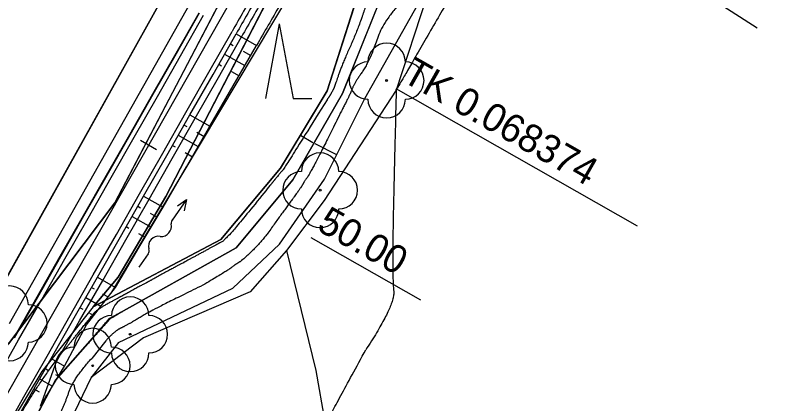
# Model space of a CAD drawing. Extents: x -495905 to -478420, y -1113297 to -1107716.
# Drawn here: x -479870.2 to -479788.5, y -1111773.8 to -1111732.3 of the extents above; entities that cross this region are included whole.
import ezdxf

# ---------------------------------------------------------------- set-up
doc = ezdxf.new("R2010")
doc.units = 0
for name, color, linetype in [('03_PC_OBJEKTY_NÁVRH_PR', 7, 'Continuous'), ('2D_VRSTEVNICE', 7, 'Continuous'), ('C5_HATCH_SLOPE_L', 7, 'Continuous'), ('C5_HATCH_SLOPE_R', 7, 'Continuous'), ('C5_HLBODY', 7, 'Continuous'), ('C5_HRANA_TELESO', 7, 'Continuous'), ('C5_KORUNA', 7, 'Continuous'), ('C5_OSA', 7, 'Continuous'), ('C5_PRIKOP', 7, 'Continuous'), ('C5_STANICENI', 7, 'Continuous'), ('C5_ZPEVKRAJ', 7, 'Continuous'), ('DRENÁŽ', 7, 'Continuous'), ('PLYN', 7, 'Continuous'), ('ttp', 7, 'Continuous'), ('VODNÍ PLOCHY', 7, 'Continuous'), ('zamereni', 7, 'Continuous'), ('ZELEN MIMO LES', 7, 'Continuous')]:
    doc.layers.add(name, color=color, linetype=linetype)

# ---------------------------------------------------------------- blocks, each defined once
blk = doc.blocks.new('A$C70B')
at = {"layer": 'DRENÁŽ'}
for p, q in [((0.869, 0.002), (-0.869, -0.002)), ((6.861, 0.426), (7.971, -0.002)), ((7.971, -0.002), (5.275, -0.002)), ((7.971, -0.002), (6.862, -0.478))]:
    blk.add_line(p, q, dxfattribs=at)
for centre, radius, start, end in [((0.872, 0.584), 0.582, 269.69241, 322.79009), ((2.168, -0.416), 1.055, 24.40393, 142.08362), ((4.08, 0.589), 1.109, 210.88731, 317.37071), ((5.319, -0.636), 0.636, 85.97658, 131.72478)]:
    blk.add_arc(centre, radius, start, end, dxfattribs=at)

msp = doc.modelspace()

# ---------------------------------------------------------------- linework, layer by layer
at = {"layer": '03_PC_OBJEKTY_NÁVRH_PR'}
msp.add_lwpolyline([(-479859.87, -1111761.89), (-479814, -1111685.03), (-479794.81, -1111650.66), (-479767.73, -1111625.57), (-479725.65, -1111579.9), (-479733.05, -1111572.41)], dxfattribs=at)
at = {"layer": '2D_VRSTEVNICE'}
msp.add_lwpolyline([(-479860.512, -1111767.092), (-479862.033, -1111768.99)], dxfattribs=at)
for points in [[(-479811.51, -1111708.745), (-479816.955, -1111719.227), (-479822.621, -1111728.417), (-479829.46, -1111740.29), (-479829.46, -1111740.29), (-479829.46, -1111740.29), (-479829.46, -1111740.29), (-479829.46, -1111740.29), (-479829.945, -1111760.238), (-479829.508, -1111763.198), (-479832.713, -1111768.063)], [(-479828.9, -1111720.972), (-479830.884, -1111726.608), (-479831.689, -1111728.243), (-479832.338, -1111730.147), (-479833.653, -1111734.008), (-479835.295, -1111737.642), (-479836.011, -1111739.8), (-479836.301, -1111740.455), (-479836.861, -1111741.326)], [(-479826.534, -1111728.487), (-479830.554, -1111732.051), (-479832.325, -1111737.277), (-479833.928, -1111739.485), (-479834.423, -1111740.82), (-479835.439, -1111742.754)], [(-479836.861, -1111741.326), (-479840.683, -1111747.432), (-479841.492, -1111748.7), (-479841.593, -1111748.858), (-479841.856, -1111749.112), (-479846.713, -1111755.127), (-479847.929, -1111756.407), (-479848.153, -1111756.527), (-479852.236, -1111758.753), (-479853.378, -1111759.366), (-479855.717, -1111760.64), (-479856.706, -1111761.171), (-479858.448, -1111762.12), (-479858.923, -1111762.375), (-479861.466, -1111763.759), (-479861.902, -1111764.267)], [(-479835.439, -1111742.754), (-479837.008, -1111745.958), (-479838.788, -1111749.375), (-479839.285, -1111750.043), (-479839.543, -1111750.534), (-479840.196, -1111751.465), (-479841.913, -1111753.785), (-479844.144, -1111756.941), (-479846.106, -1111758.606)], [(-479846.106, -1111758.606), (-479846.752, -1111758.987), (-479847.418, -1111759.547), (-479850.151, -1111761.167)], [(-479850.151, -1111761.167), (-479854.996, -1111763.514), (-479857.294, -1111764.858), (-479858.336, -1111765.468), (-479859.609, -1111766.083), (-479860.512, -1111767.092)], [(-479861.975, -1111766.886), (-479861.959, -1111766.866), (-479860.076, -1111764.76), (-479860.039, -1111764.742), (-479857.955, -1111763.523), (-479860.056, -1111764.652), (-479860.13, -1111764.692), (-479861.974, -1111766.837), (-479861.996, -1111766.865), (-479862.995, -1111768.025), (-479861.975, -1111766.886)], [(-479864.996, -1111768.112), (-479864.031, -1111766.991), (-479861.902, -1111764.267)], [(-479839.852, -1111782.051), (-479861.86, -1111788.48), (-479861.314, -1111787.52), (-479861.287, -1111787.412), (-479861.679, -1111786.865), (-479860.941, -1111786.703), (-479860.845, -1111786.219), (-479860.625, -1111786.303), (-479860.251, -1111785.597), (-479838.164, -1111778.705), (-479837.068, -1111776.012), (-479832.713, -1111768.063)], [(-479876.368, -1111786.953), (-479875.474, -1111785.194), (-479871.933, -1111779.016), (-479871.669, -1111778.504), (-479870.86, -1111777.092), (-479870.083, -1111775.629), (-479866.981, -1111770.649), (-479864.996, -1111768.112)], [(-479870.135, -1111782.4), (-479868.725, -1111780.37), (-479868.13, -1111779.365), (-479866.293, -1111776.569), (-479864.967, -1111774.073), (-479863.995, -1111771.18), (-479862.033, -1111768.99)]]:
    msp.add_open_spline(points, degree=2, dxfattribs=at)
at = {"layer": 'C5_HATCH_SLOPE_L'}
for p, q in [((-479851.133, -1111733.085), (-479851.147, -1111733.077)), ((-479851.11, -1111733.098), (-479851.114, -1111733.096)), ((-479851.729, -1111734.185), (-479851.768, -1111734.162)), ((-479852.372, -1111735.256), (-479852.389, -1111735.247)), ((-479852.347, -1111735.271), (-479852.352, -1111735.268)), ((-479855.44, -1111740.702), (-479855.481, -1111740.679)), ((-479856.084, -1111741.774), (-479856.101, -1111741.764)), ((-479856.058, -1111741.788), (-479856.062, -1111741.786)), ((-479856.677, -1111742.875), (-479856.722, -1111742.849)), ((-479857.323, -1111743.945), (-479857.342, -1111743.934)), ((-479857.295, -1111743.961), (-479857.299, -1111743.958)), ((-479860.388, -1111749.392), (-479860.444, -1111749.36)), ((-479861.04, -1111750.459), (-479861.065, -1111750.445)), ((-479861.007, -1111750.478), (-479861.011, -1111750.476)), ((-479861.625, -1111751.565), (-479861.686, -1111751.53)), ((-479862.279, -1111752.63), (-479862.307, -1111752.615)), ((-479862.244, -1111752.651), (-479862.248, -1111752.648)), ((-479865.336, -1111758.082), (-479865.403, -1111758.044)), ((-479865.991, -1111759.148), (-479866.018, -1111759.132)), ((-479865.955, -1111759.168), (-479865.96, -1111759.166)), ((-479866.573, -1111760.254), (-479866.633, -1111760.22)), ((-479867.225, -1111761.322), (-479867.249, -1111761.308)), ((-479867.192, -1111761.341), (-479867.196, -1111761.338))]:
    msp.add_line(p, q, dxfattribs=at)
at = {"layer": 'C5_HATCH_SLOPE_R'}
for p, q in [((-479846.581, -1111734.239), (-479844.394, -1111735.484)), ((-479847.2, -1111735.325), (-479846.91, -1111735.49)), ((-479845.819, -1111736.111), (-479845.018, -1111736.567)), ((-479847.818, -1111736.411), (-479845.642, -1111737.65)), ((-479848.437, -1111737.498), (-479848.147, -1111737.662)), ((-479847.062, -1111738.28), (-479846.266, -1111738.733)), ((-479851.529, -1111742.929), (-479849.386, -1111744.149)), ((-479852.148, -1111744.015), (-479851.858, -1111744.18)), ((-479852.766, -1111745.101), (-479850.634, -1111746.316)), ((-479850.79, -1111744.788), (-479850.01, -1111745.232)), ((-479853.385, -1111746.188), (-479853.096, -1111746.352)), ((-479852.032, -1111746.958), (-479851.258, -1111747.399)), ((-479856.478, -1111751.619), (-479854.387, -1111752.809)), ((-479857.096, -1111752.705), (-479856.806, -1111752.87)), ((-479857.715, -1111753.791), (-479855.674, -1111754.953)), ((-479855.774, -1111753.458), (-479855.03, -1111753.881)), ((-479858.333, -1111754.877), (-479858.044, -1111755.042)), ((-479857.036, -1111755.616), (-479856.317, -1111756.025)), ((-479861.426, -1111760.309), (-479859.478, -1111761.418)), ((-479862.044, -1111761.395), (-479861.754, -1111761.56)), ((-479860.862, -1111762.068), (-479860.259, -1111762.412)), ((-479862.663, -1111762.481), (-479861.039, -1111763.406)), ((-479863.281, -1111763.567), (-479862.992, -1111763.732)), ((-479862.261, -1111764.148), (-479861.82, -1111764.4)), ((-479866.374, -1111768.999), (-479864.927, -1111769.822)), ((-479866.993, -1111770.085), (-479866.609, -1111770.304)), ((-479867.611, -1111771.171), (-479866.222, -1111771.962)), ((-479865.9, -1111770.707), (-479865.575, -1111770.892)), ((-479868.23, -1111772.257), (-479867.658, -1111772.582)), ((-479866.978, -1111772.97), (-479866.87, -1111773.032))]:
    msp.add_line(p, q, dxfattribs=at)
at = {"layer": 'C5_HLBODY'}
for p, q in [((-479815.797, -1111717.516), (-479790.835, -1111733.609)), ((-479829.487, -1111740.09), (-479803.678, -1111754.787))]:
    msp.add_line(p, q, dxfattribs=at)
at = {"layer": 'C5_HRANA_TELESO'}
for p, q in [((-479853.01, -1111736.332), (-479850.527, -1111731.992)), ((-479846.891, -1111739.816), (-479844.394, -1111735.484)), ((-479855.481, -1111740.679), (-479853.01, -1111736.332)), ((-479849.386, -1111744.149), (-479846.891, -1111739.816)), ((-479857.962, -1111745.02), (-479855.481, -1111740.679)), ((-479851.881, -1111748.482), (-479849.386, -1111744.149)), ((-479860.444, -1111749.36), (-479857.962, -1111745.02)), ((-479854.387, -1111752.809), (-479851.881, -1111748.482)), ((-479862.928, -1111753.699), (-479860.444, -1111749.36)), ((-479856.961, -1111757.097), (-479854.387, -1111752.809)), ((-479865.403, -1111758.044), (-479862.928, -1111753.699)), ((-479859.478, -1111761.418), (-479856.961, -1111757.097)), ((-479867.864, -1111762.397), (-479865.403, -1111758.044)), ((-479862.6, -1111765.394), (-479859.478, -1111761.418)), ((-479870.312, -1111766.756), (-479867.864, -1111762.397)), ((-479864.927, -1111769.822), (-479862.6, -1111765.394)), ((-479867.517, -1111774.102), (-479864.927, -1111769.822))]:
    msp.add_line(p, q, dxfattribs=at)
msp.add_arc((-478557.289, -1112477.361), 1485.604, 149.848969, 150.041208, dxfattribs=at)
at = {"layer": 'C5_KORUNA'}
for p, q in [((-479852.966, -1111736.357), (-479850.491, -1111732.012)), ((-479849.055, -1111738.584), (-479846.581, -1111734.239)), ((-479855.44, -1111740.702), (-479852.966, -1111736.357)), ((-479851.529, -1111742.929), (-479849.055, -1111738.584)), ((-479857.914, -1111745.047), (-479855.44, -1111740.702)), ((-479854.003, -1111747.274), (-479851.529, -1111742.929)), ((-479860.388, -1111749.392), (-479857.914, -1111745.047)), ((-479856.478, -1111751.619), (-479854.003, -1111747.274)), ((-479862.862, -1111753.737), (-479860.388, -1111749.392)), ((-479858.952, -1111755.964), (-479856.478, -1111751.619)), ((-479865.336, -1111758.082), (-479862.862, -1111753.737)), ((-479861.426, -1111760.309), (-479858.952, -1111755.964)), ((-479867.81, -1111762.427), (-479865.336, -1111758.082)), ((-479863.9, -1111764.654), (-479861.426, -1111760.309)), ((-479870.285, -1111766.772), (-479867.81, -1111762.427)), ((-479866.374, -1111768.999), (-479863.9, -1111764.654)), ((-479868.848, -1111773.344), (-479866.374, -1111768.999)), ((-479871.322, -1111777.688), (-479868.848, -1111773.344))]:
    msp.add_line(p, q, dxfattribs=at)
msp.add_arc((-478548.115, -1112471.654), 1493.25, 150.21565, 150.407219, dxfattribs=at)
at = {"layer": 'C5_OSA'}
msp.add_line((-479880.7, -1111789.61), (-479846.867, -1111730.194), dxfattribs=at)
at = {"layer": 'C5_PRIKOP'}
for p, q in [((-479852.974, -1111736.352), (-479850.5, -1111732.007)), ((-479848.476, -1111738.914), (-479846.002, -1111734.569)), ((-479855.448, -1111740.697), (-479852.974, -1111736.352)), ((-479850.95, -1111743.259), (-479848.476, -1111738.914)), ((-479857.923, -1111745.042), (-479855.448, -1111740.697)), ((-479853.424, -1111747.604), (-479850.95, -1111743.259)), ((-479860.397, -1111749.387), (-479857.923, -1111745.042)), ((-479855.898, -1111751.949), (-479853.424, -1111747.604)), ((-479862.871, -1111753.732), (-479860.397, -1111749.387)), ((-479858.373, -1111756.293), (-479855.898, -1111751.949)), ((-479865.345, -1111758.077), (-479862.871, -1111753.732)), ((-479860.847, -1111760.638), (-479858.373, -1111756.293)), ((-479867.819, -1111762.422), (-479865.345, -1111758.077)), ((-479863.321, -1111764.983), (-479860.847, -1111760.638)), ((-479870.293, -1111766.767), (-479867.819, -1111762.422)), ((-479865.795, -1111769.328), (-479863.321, -1111764.983)), ((-479867.517, -1111774.102), (-479865.795, -1111769.328))]:
    msp.add_line(p, q, dxfattribs=at)
msp.add_arc((-478549.273, -1112470.994), 1491.251, 150.215592, 150.407333, dxfattribs=at)
at = {"layer": 'C5_STANICENI'}
for p, q in [((-479855.09, -1111746.655), (-479856.828, -1111745.666)), ((-479838.579, -1111756.057), (-479826.847, -1111762.737))]:
    msp.add_line(p, q, dxfattribs=at)
at = {"layer": 'C5_ZPEVKRAJ'}
for p, q in [((-479852.531, -1111736.605), (-479850.057, -1111732.26)), ((-479849.49, -1111738.336), (-479847.016, -1111733.992)), ((-479855.005, -1111740.95), (-479852.531, -1111736.605)), ((-479851.964, -1111742.681), (-479849.49, -1111738.336)), ((-479857.479, -1111745.294), (-479855.005, -1111740.95)), ((-479854.438, -1111747.026), (-479851.964, -1111742.681)), ((-479859.954, -1111749.639), (-479857.479, -1111745.294)), ((-479856.912, -1111751.371), (-479854.438, -1111747.026)), ((-479862.428, -1111753.984), (-479859.954, -1111749.639)), ((-479859.386, -1111755.716), (-479856.912, -1111751.371)), ((-479864.902, -1111758.329), (-479862.428, -1111753.984)), ((-479861.86, -1111760.061), (-479859.386, -1111755.716)), ((-479867.376, -1111762.674), (-479864.902, -1111758.329)), ((-479864.334, -1111764.406), (-479861.86, -1111760.061)), ((-479869.85, -1111767.019), (-479867.376, -1111762.674)), ((-479866.809, -1111768.751), (-479864.334, -1111764.406)), ((-479872.324, -1111771.364), (-479869.85, -1111767.019)), ((-479869.283, -1111773.096), (-479866.809, -1111768.751)), ((-479871.757, -1111777.441), (-479869.283, -1111773.096))]:
    msp.add_line(p, q, dxfattribs=at)
msp.add_arc((-478547.246, -1112472.149), 1494.75, 150.215694, 150.407133, dxfattribs=at)
at = {"layer": 'ttp'}
msp.add_lwpolyline([(-479901.39, -1111836.63), (-479896.21, -1111820.45), (-479889.86, -1111804.14), (-479880.54, -1111784.75), (-479876.2, -1111775.48), (-479870.95, -1111767.42), (-479873.97, -1111765.4), (-479849.71, -1111721.87), (-479839.43, -1111697.67), (-479823.85, -1111667.46), (-479805.72, -1111644.87), (-479805.72, -1111640.4), (-479811.9, -1111626.55), (-479830.04, -1111613.17), (-479846.11, -1111602.56), (-479861.716, -1111607.451)], dxfattribs=at)
at = {"layer": 'VODNÍ PLOCHY'}
msp.add_lwpolyline([(-479824.92, -1111711.38), (-479829.73, -1111726.97), (-479835.21, -1111740.65), (-479840.52, -1111749.89), (-479846.57, -1111757.14), (-479860.09, -1111764.72), (-479865.9, -1111771.33), (-479874.84, -1111787.76), (-479877.26, -1111793.41), (-479880.11, -1111797.35)], dxfattribs=at)
at = {"layer": 'zamereni'}
for p, q in [((-479873.97, -1111765.4), (-479849.71, -1111721.87)), ((-479844.81, -1111724.1), (-479859.56, -1111752.34)), ((-479832.31, -1111726.16), (-479836.83, -1111740.36)), ((-479870.81, -1111765.24), (-479849.05, -1111726.65)), ((-479835.21, -1111740.65), (-479829.73, -1111726.97)), ((-479854.12, -1111751.66), (-479842.29, -1111728.81)), ((-479832.8, -1111741.17), (-479825.45, -1111728.05)), ((-479825.45, -1111728.05), (-479829.46, -1111740.29)), ((-479841.964, -1111733.178), (-479843.43, -1111741.178)), ((-479841.964, -1111733.178), (-479840.498, -1111741.178)), ((-479830.48, -1111739.25), (-479830.48, -1111739.25)), ((-479829.46, -1111740.29), (-479837.17, -1111752.1)), ((-479836.83, -1111740.36), (-479841.85, -1111748.61)), ((-479840.52, -1111749.89), (-479835.21, -1111740.65)), ((-479840.498, -1111741.178), (-479838.498, -1111741.178)), ((-479837.13, -1111749.79), (-479832.8, -1111741.17)), ((-479839.703, -1111745.081), (-479838.39, -1111745.88)), ((-479835.827, -1111747.197), (-479838.13, -1111746.04)), ((-479841.85, -1111748.61), (-479848.22, -1111756.25)), ((-479846.57, -1111757.14), (-479840.52, -1111749.89)), ((-479841.95, -1111756.76), (-479837.13, -1111749.79)), ((-479859.21, -1111760.31), (-479854.12, -1111751.66)), ((-479837.6, -1111750.99), (-479837.6, -1111750.99)), ((-479859.56, -1111752.34), (-479870.95, -1111767.42)), ((-479837.17, -1111752.1), (-479841.2, -1111757.43)), ((-479848.22, -1111756.25), (-479861.88, -1111763.47)), ((-479860.09, -1111764.72), (-479846.57, -1111757.14)), ((-479846.95, -1111761.47), (-479841.95, -1111756.76)), ((-479841.2, -1111757.43), (-479845.08, -1111761.85)), ((-479841.2, -1111757.43), (-479838.04, -1111770.27)), ((-479861.88, -1111763.47), (-479859.21, -1111760.31)), ((-479859.18, -1111767.3), (-479846.95, -1111761.47)), ((-479845.08, -1111761.85), (-479856.48, -1111766.79)), ((-479861.88, -1111763.47), (-479867.36, -1111770.41)), ((-479865.9, -1111771.33), (-479860.09, -1111764.72)), ((-479857.91, -1111766.41), (-479857.91, -1111766.41)), ((-479856.48, -1111766.79), (-479862.09, -1111771.03)), ((-479859.18, -1111767.3), (-479862.09, -1111771.03)), ((-479867.36, -1111770.41), (-479871.29, -1111776.87)), ((-479861.93, -1111769.77), (-479861.93, -1111769.77)), ((-479838.04, -1111770.27), (-479836.42, -1111779.84)), ((-479869.37, -1111777.86), (-479865.9, -1111771.33)), ((-479862.09, -1111771.03), (-479864.39, -1111775.77))]:
    msp.add_line(p, q, dxfattribs=at)
for centre in [(-479830.48, -1111739.25), (-479837.6, -1111750.99), (-479857.91, -1111766.41), (-479861.93, -1111769.77)]:
    msp.add_circle(centre, 0.1, dxfattribs=at)
for centre, start, end in [((-479830.48, -1111737.25), 0, 180), ((-479832.48, -1111739.25), 90, 270), ((-479828.48, -1111739.25), 270, 90), ((-479830.48, -1111741.25), 180, 0), ((-479837.6, -1111748.99), 0, 180), ((-479839.6, -1111750.99), 90, 270), ((-479835.6, -1111750.99), 270, 90), ((-479837.6, -1111752.99), 180, 0), ((-479870.81, -1111763.24), 0, 180), ((-479857.91, -1111764.41), 0, 180), ((-479868.81, -1111765.24), 270, 90), ((-479859.91, -1111766.41), 90, 270), ((-479855.91, -1111766.41), 270, 90), ((-479861.93, -1111767.77), 0, 180), ((-479870.81, -1111767.24), 180, 0), ((-479863.93, -1111769.77), 90, 270), ((-479859.93, -1111769.77), 270, 90), ((-479857.91, -1111768.41), 180, 0), ((-479861.93, -1111771.77), 180, 0)]:
    msp.add_arc(centre, 2, start, end, dxfattribs=at)
at = {"layer": 'ZELEN MIMO LES'}
for points in [[(-479859.56, -1111752.34), (-479844.81, -1111724.1), (-479823.42, -1111689.12), (-479810.04, -1111665.25), (-479801.59, -1111652.51), (-479797.11, -1111645.75), (-479805.72, -1111644.87), (-479823.85, -1111667.46), (-479839.43, -1111697.67), (-479849.71, -1111721.87), (-479873.97, -1111765.4), (-479870.95, -1111767.42), (-479859.56, -1111752.34)], [(-479839.703, -1111745.081), (-479839.703, -1111745.081), (-479839.703, -1111745.081), (-479836.83, -1111740.36), (-479832.31, -1111726.16), (-479824.92, -1111711.38), (-479819.39, -1111691.62), (-479842.29, -1111728.81), (-479854.12, -1111751.66), (-479859.21, -1111760.31), (-479861.88, -1111763.47), (-479848.22, -1111756.25), (-479841.85, -1111748.61), (-479839.703, -1111745.081)]]:
    msp.add_lwpolyline(points, dxfattribs=at)

# ---------------------------------------------------------------- block references
at = {"layer": 'PLYN', "rotation": 54.65738326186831}
msp.add_blockref('A$C70B', (-479856.489, -1111758.499), dxfattribs=at)

# ---------------------------------------------------------------- texts
at = {"layer": 'C5_HLBODY'}
msp.add_text('TK 0.068374', height=2.999, rotation=330.34165, dxfattribs=at).set_placement((-479828.993, -1111739.221))
at = {"layer": 'C5_STANICENI'}
msp.add_text('50.00', height=2.999, rotation=330.34165, dxfattribs=at).set_placement((-479838.085, -1111755.188))

doc.saveas('drawing.dxf')
